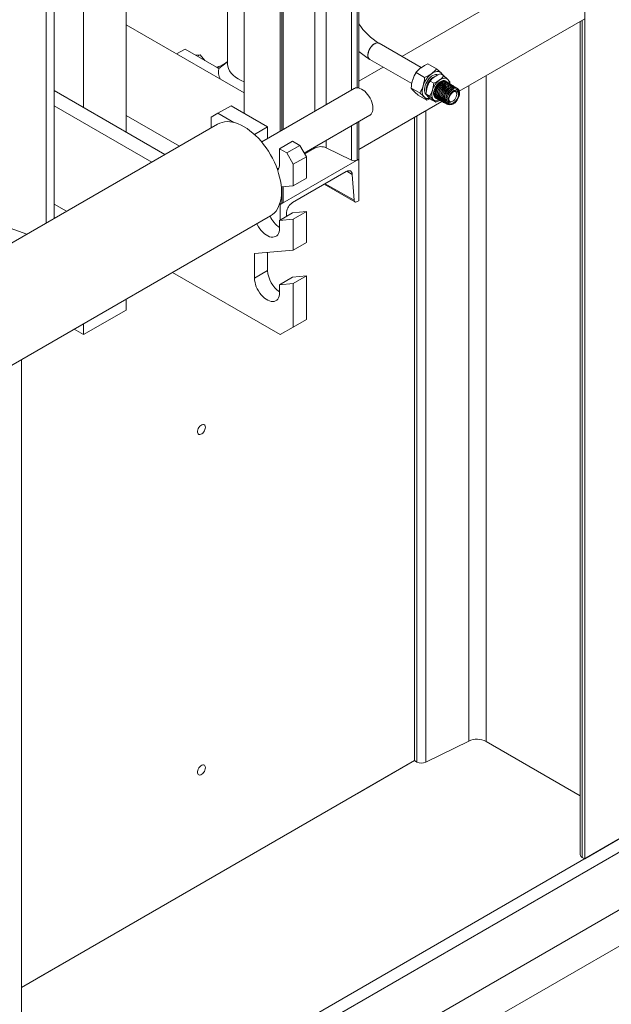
# Model space of a CAD drawing. Header units: millimetres. Extents: x 525 to 29324, y 175 to 20618.
# Tile 444 of 588: x 25665 to 26304, y 10736 to 11799. Entities that reach past the tile are written whole.
import ezdxf

# ---------------------------------------------------------------- set-up
doc = ezdxf.new("R2010")
doc.units = ezdxf.units.MM
doc.linetypes.add('SLD-Continua', pattern=[0])

msp = doc.modelspace()

# ---------------------------------------------------------------- linework, layer by layer
at = {"color": 7, "linetype": 'SLD-Continua', "lineweight": 18, "ltscale": 35}
for p, q in [((26274.8, 10892.9), (26274.8, 13348.6)), ((26274.8, 10892.9), (26274.8, 13348.6)), ((26274.8, 10892.9), (26274.8, 13348.6)), ((26274.8, 10892.9), (26274.8, 13348.6)), ((26274.8, 10892.9), (26274.8, 13348.6)), ((26274.8, 10892.9), (26274.8, 13348.6)), ((26274.8, 10892.9), (26274.8, 13348.6)), ((26274.8, 10892.9), (26274.8, 13348.6)), ((26274.8, 10892.9), (26274.8, 13348.6)), ((26274.8, 10892.9), (26274.8, 13348.6)), ((26022.9, 11722.5), (26022.9, 12593.3)), ((26029, 11725.1), (26029, 12596.8)), ((26030.8, 11724.9), (26030.8, 12597.9)), ((25995.7, 11706.8), (25995.7, 12577.6)), ((25983.5, 11699.8), (25983.5, 12570.6)), ((25949.2, 11680), (25949.2, 12550.8)), ((25946, 11678.1), (25946, 12548.9)), ((25947.9, 11679.2), (25947.9, 12550)), ((25702, 12235.8), (25702, 11584)), ((25693.6, 12223), (25693.6, 11579.1)), ((25693.6, 12223), (25693.6, 11579.1)), ((25907.1, 11697.6), (25907.1, 11916.8)), ((25889.3, 11897.7), (25889.3, 11750.6)), ((25733.9, 11703.7), (25733.9, 11879.4)), ((26274.8, 11872.9), (26077.3, 11758.9)), ((26274.8, 11872.9), (26077.3, 11758.9)), ((26274.8, 11872.9), (26077.3, 11758.9)), ((26274.8, 11872.9), (26077.3, 11758.9)), ((26274.8, 11872.9), (26077.3, 11758.9)), ((26274.8, 11872.9), (26077.3, 11758.9)), ((26274.8, 11872.9), (26077.3, 11758.9)), ((26274.8, 11872.9), (26077.3, 11758.9)), ((26274.8, 11872.9), (26077.3, 11758.9)), ((26274.8, 11872.9), (26077.3, 11758.9)), ((25779.8, 11677.2), (25779.8, 11856.8)), ((26274.8, 11799.4), (26139.4, 11721.3)), ((26274.8, 11799.4), (26139.4, 11721.3)), ((26274.8, 11799.4), (26139.4, 11721.3)), ((26274.8, 11799.4), (26139.4, 11721.3)), ((26274.8, 11799.4), (26139.4, 11721.3)), ((26274.8, 11799.4), (26139.4, 11721.3)), ((26274.8, 11799.4), (26139.4, 11721.3)), ((26274.8, 11799.4), (26139.4, 11721.3)), ((26274.8, 11799.4), (26139.4, 11721.3)), ((26274.8, 11799.4), (26139.4, 11721.3)), ((26270, 11796.6), (26270, 10897.4)), ((26270, 11796.6), (26270, 10897.4)), ((26270, 11796.6), (26270, 10897.4)), ((26270, 11796.6), (26270, 10897.4)), ((26270, 11796.6), (26270, 10897.4)), ((26270, 11796.6), (26270, 10897.4)), ((26270, 11796.6), (26270, 10897.4)), ((26270, 11796.6), (26270, 10897.4)), ((26270, 11796.6), (26270, 10897.4)), ((26270, 11796.6), (26270, 10897.4)), ((26272, 10894.5), (26272, 11797.8)), ((26272, 10894.5), (26272, 11797.8)), ((26272, 10894.5), (26272, 11797.8)), ((26272, 10894.5), (26272, 11797.8)), ((26272, 10894.5), (26272, 11797.8)), ((26272, 10894.5), (26272, 11797.8)), ((26272, 10894.5), (26272, 11797.8)), ((26272, 10894.5), (26272, 11797.8)), ((26272, 10894.5), (26272, 11797.8)), ((26272, 10894.5), (26272, 11797.8)), ((25907.1, 11719.6), (25779.8, 11793)), ((25834.3, 11761.6), (25843.5, 11766.9)), ((25843.5, 11766.9), (25877.4, 11747.3)), ((26098.2, 11746.9), (26052.8, 11773.1)), ((25854.9, 11760.3), (25859.7, 11760.8)), ((25856.9, 11759.1), (25859.7, 11760.8)), ((25859.7, 11760.8), (25864.6, 11754.7)), ((25889.3, 11753.2), (25879.7, 11746)), ((25884.7, 11749.7), (25889.3, 11753.2)), ((26042.8, 11755.7), (26088.1, 11729.6)), ((25877.9, 11747.4), (25877.4, 11747.3)), ((25878.2, 11746.9), (25877.4, 11747.3)), ((25877.4, 11747.3), (25878.2, 11746.9)), ((25878.2, 11746.9), (25879.7, 11746)), ((25879.8, 11745.9), (25879.7, 11746)), ((25889.3, 11750.6), (25889.3, 11749.6)), ((26057.3, 11747.4), (26030.8, 11732.1)), ((26057.3, 11747.4), (26030.8, 11732.1)), ((26057.3, 11747.4), (26030.8, 11732.1)), ((26057.3, 11747.4), (26030.8, 11732.1)), ((26057.3, 11747.4), (26030.8, 11732.1)), ((26057.3, 11747.4), (26030.8, 11732.1)), ((26057.3, 11747.4), (26030.8, 11732.1)), ((26057.3, 11747.4), (26030.8, 11732.1)), ((26057.3, 11747.4), (26030.8, 11732.1)), ((26057.3, 11747.4), (26030.8, 11732.1)), ((26114.9, 11745.5), (26105.6, 11750.9)), ((26102, 11736.3), (26092.7, 11741.7)), ((26107.9, 11732.4), (26111.8, 11730.1)), ((26118.8, 11740.2), (26122.8, 11737.9)), ((26125.3, 11732), (26125.1, 11732.1)), ((26168.5, 11019.6), (26168.5, 11738.1)), ((26168.5, 11019.6), (26168.5, 11738.1)), ((26168.5, 11019.6), (26168.5, 11738.1)), ((26168.5, 11019.6), (26168.5, 11738.1)), ((26168.5, 11019.6), (26168.5, 11738.1)), ((26168.5, 11019.6), (26168.5, 11738.1)), ((26168.5, 11019.6), (26168.5, 11738.1)), ((26168.5, 11019.6), (26168.5, 11738.1)), ((26168.5, 11019.6), (26168.5, 11738.1)), ((26168.5, 11019.6), (26168.5, 11738.1)), ((25702, 11722), (25821.6, 11653)), ((26026, 11724.3), (25926.1, 11666.6)), ((26096.8, 11719.5), (26087.5, 11724.8)), ((26126.5, 11731.2), (26126.3, 11731.3)), ((26127.8, 11730.4), (26127.6, 11730.5)), ((26129, 11729.6), (26128.8, 11729.7)), ((26130.3, 11728.8), (26130.1, 11728.9)), ((26131.5, 11728), (26131.4, 11728.2)), ((26132.8, 11727.3), (26132.6, 11727.4)), ((26134, 11726.5), (26133.9, 11726.6)), ((26135.3, 11725.7), (26135.1, 11725.8)), ((26136.5, 11724.9), (26136.4, 11725)), ((26149.6, 11020), (26149.6, 11727.1)), ((26149.6, 11020), (26149.6, 11727.1)), ((26149.6, 11020), (26149.6, 11727.1)), ((26149.6, 11020), (26149.6, 11727.1)), ((26149.6, 11020), (26149.6, 11727.1)), ((26149.6, 11020), (26149.6, 11727.1)), ((26149.6, 11020), (26149.6, 11727.1)), ((26149.6, 11020), (26149.6, 11727.1)), ((26149.6, 11020), (26149.6, 11727.1)), ((26149.6, 11020), (26149.6, 11727.1)), ((26104.5, 11711.8), (26095.2, 11717.2)), ((26103.5, 11718.2), (26107.4, 11715.9)), ((26108.1, 11713.5), (26104.5, 11711.8)), ((26110, 11711.7), (26114, 11709.5)), ((26115.1, 11713.3), (26115.3, 11713.2)), ((26116.4, 11712.6), (26116.6, 11712.5)), ((26117.7, 11711.9), (26117.9, 11711.8)), ((26119, 11711.2), (26119.2, 11711.1)), ((26139.5, 11718.9), (26139.5, 11719.1)), ((26139.5, 11718.1), (26139.5, 11718.3)), ((25702, 11705.7), (25807.5, 11644.9)), ((25878.8, 11697.6), (25893, 11705.8)), ((25893, 11705.8), (25932.5, 11682.9)), ((26120.7, 11710.4), (26030.8, 11658.6)), ((26120.7, 11710.4), (26030.8, 11658.6)), ((26120.7, 11710.4), (26030.8, 11658.6)), ((26120.7, 11710.4), (26030.8, 11658.6)), ((26120.7, 11710.4), (26030.8, 11658.6)), ((26120.7, 11710.4), (26030.8, 11658.6)), ((26120.7, 11710.4), (26030.8, 11658.6)), ((26120.7, 11710.4), (26030.8, 11658.6)), ((26120.7, 11710.4), (26030.8, 11658.6)), ((26120.7, 11710.4), (26030.8, 11658.6)), ((26103.2, 10997.2), (26103.2, 11700.4)), ((26103.2, 10997.2), (26103.2, 11700.4)), ((26103.2, 10997.2), (26103.2, 11700.4)), ((26103.2, 10997.2), (26103.2, 11700.4)), ((26103.2, 10997.2), (26103.2, 11700.4)), ((26103.2, 10997.2), (26103.2, 11700.4)), ((26103.2, 10997.2), (26103.2, 11700.4)), ((26103.2, 10997.2), (26103.2, 11700.4)), ((26103.2, 10997.2), (26103.2, 11700.4)), ((26103.2, 10997.2), (26103.2, 11700.4)), ((26120.3, 11710.5), (26120.5, 11710.4)), ((26121.7, 11709.8), (26121.8, 11709.7)), ((26123, 11709.2), (26123.2, 11709.1)), ((26124.3, 11708.5), (26124.5, 11708.4)), ((26125.6, 11707.8), (26125.8, 11707.7)), ((26126.9, 11707.1), (26127.1, 11707)), ((26133.4, 11708), (26133.8, 11708.2)), ((25837.2, 11662), (25779.8, 11695.1)), ((25871.7, 11693.5), (25878.8, 11697.6)), ((25871.7, 11682), (25871.7, 11693.5)), ((25878.8, 11697.6), (25896.1, 11687.6)), ((25972, 11654.6), (26042.7, 11695.4)), ((26090.9, 10999), (26090.9, 11693.3)), ((26090.9, 10999), (26090.9, 11693.3)), ((26090.9, 10999), (26090.9, 11693.3)), ((26090.9, 10999), (26090.9, 11693.3)), ((26090.9, 10999), (26090.9, 11693.3)), ((26090.9, 10999), (26090.9, 11693.3)), ((26090.9, 10999), (26090.9, 11693.3)), ((26090.9, 10999), (26090.9, 11693.3)), ((26090.9, 10999), (26090.9, 11693.3)), ((26090.9, 10999), (26090.9, 11693.3)), ((26093.7, 10997.4), (26093.7, 11694.9)), ((26093.7, 10997.4), (26093.7, 11694.9)), ((26093.7, 10997.4), (26093.7, 11694.9)), ((26093.7, 10997.4), (26093.7, 11694.9)), ((26093.7, 10997.4), (26093.7, 11694.9)), ((26093.7, 10997.4), (26093.7, 11694.9)), ((26093.7, 10997.4), (26093.7, 11694.9)), ((26093.7, 10997.4), (26093.7, 11694.9)), ((26093.7, 10997.4), (26093.7, 11694.9)), ((26093.7, 10997.4), (26093.7, 11694.9)), ((25878.5, 11685.9), (24895.7, 11118.6)), ((25672.7, 11567.1), (25340.5, 11687.5)), ((25918.4, 11674.8), (25932.5, 11682.9)), ((25932.5, 11682.9), (25932.5, 11670.3)), ((26022.9, 11646.9), (26022.9, 11683.9)), ((26029, 11647.1), (26029, 11687.4)), ((26030.8, 11648.2), (26030.8, 11688.5)), ((25918.1, 11674.9), (25918.4, 11674.8)), ((25918.4, 11674.8), (25918.4, 11674.7)), ((25995.7, 11660.3), (25995.7, 11668.2)), ((25945.3, 11659.2), (25959.5, 11667.4)), ((25945.3, 11642.9), (25945.3, 11659.2)), ((25945.3, 11659.2), (25953.1, 11654.8)), ((25953.1, 11654.8), (25967.2, 11662.9)), ((25959.5, 11667.4), (25967.2, 11662.9)), ((25967.2, 11662.9), (25974.3, 11650.7)), ((25972.5, 11653.7), (25983.5, 11660)), ((25983.5, 11660), (25983.5, 11661.2)), ((25995.7, 11660.3), (26022.9, 11646.9)), ((26030.8, 11648.2), (25946, 11599.2)), ((25953.1, 11654.8), (25960.1, 11642.5)), ((25960.1, 11642.5), (25974.3, 11650.7)), ((25974.3, 11650.7), (25974.3, 11627.5)), ((26029, 11647.1), (26030.8, 11648.2)), ((26030.8, 11603.2), (26030.8, 11648.2)), ((25942.8, 11637.7), (25944.8, 11638.8)), ((25960.1, 11642.5), (25960.1, 11619.3)), ((25959.4, 11601.2), (26017.4, 11634.7)), ((25960.1, 11619.3), (25974.3, 11627.5)), ((26023.8, 11631.6), (26017.9, 11635)), ((26023.8, 11631.6), (26025.8, 11603.7)), ((25960.1, 11619.3), (25947.3, 11618.1)), ((25947.9, 11600.3), (25947.9, 11618.2)), ((25949.2, 11602.1), (25949.2, 11618.3)), ((25993.7, 11621), (26026.7, 11601.9)), ((26025.8, 11603.7), (25994.8, 11621.6)), ((25715.5, 11591.8), (25702, 11599.6)), ((25946, 11599.2), (25945.4, 11599.5)), ((25946, 11599.2), (25945.4, 11599.5)), ((25946, 11599.2), (25946, 11601.3)), ((25946, 11599.2), (25947.9, 11600.3)), ((25946, 11599.2), (25946, 11582.4)), ((26029, 11602.2), (26030.8, 11603.2)), ((24952.8, 11019.6), (25935.7, 11586.9)), ((25945.3, 11582), (25959.5, 11590.2)), ((25945.3, 11582), (25960.1, 11583.4)), ((25952.8, 11586.3), (25953, 11590.8)), ((25959.5, 11590.2), (25974.3, 11591.5)), ((25960.1, 11583.4), (25974.3, 11591.5)), ((25960.1, 11583.4), (25960.1, 11549.9)), ((25974.3, 11591.5), (25974.3, 11558)), ((25945.3, 11573.5), (25945.3, 11582)), ((25960.1, 11549.9), (25974.3, 11558)), ((25960.1, 11549.9), (25918.4, 11546.1)), ((25918.4, 11546.1), (25918.4, 11519.6)), ((25932.5, 11547.4), (25932.5, 11527.8)), ((25946, 11458.8), (25829.8, 11525.8)), ((25918.4, 11519.6), (25932.5, 11527.8)), ((25945.3, 11512.6), (25959.5, 11520.8)), ((25959.5, 11520.8), (25974.3, 11522.1)), ((25960.1, 11514), (25974.3, 11522.1)), ((25974.3, 11522.1), (25974.3, 11475.1)), ((25945.3, 11512.6), (25960.1, 11514)), ((25945.3, 11504.1), (25945.3, 11512.6)), ((25960.1, 11514), (25960.1, 11466.9)), ((25779.8, 11485.2), (25779.8, 11496.9)), ((25779.8, 11485.2), (25733.9, 11458.7)), ((25733.9, 11458.7), (25733.9, 11470.4)), ((25960.1, 11466.9), (25946, 11458.8)), ((25946, 11458.8), (25960.1, 11466.9)), ((25960.1, 11466.9), (25974.3, 11475.1)), ((25974.3, 11475.1), (25960.1, 11466.9)), ((25733.9, 11458.7), (25723.7, 11464.5)), ((24941.9, 10123.7), (27233.2, 11446.1)), ((24941.9, 10123.7), (27233.2, 11446.1)), ((24941.9, 10123.7), (27233.2, 11446.1)), ((24941.9, 10123.7), (27233.2, 11446.1)), ((24941.9, 10123.7), (27233.2, 11446.1)), ((24941.9, 10123.7), (27233.2, 11446.1)), ((24941.9, 10123.7), (27233.2, 11446.1)), ((24893.3, 10081.3), (27245.6, 11438.9)), ((24893.3, 10081.3), (27245.6, 11438.9)), ((24893.3, 10081.3), (27245.6, 11438.9)), ((24893.3, 10081.3), (27245.6, 11438.9)), ((24893.3, 10081.3), (27245.6, 11438.9)), ((24893.3, 10081.3), (27245.6, 11438.9)), ((24893.3, 10081.3), (27245.6, 11438.9)), ((25666.7, 10542), (25666.7, 11431.6)), ((25666.7, 10542), (25666.7, 11431.6)), ((25666.7, 10542), (25666.7, 11431.6)), ((25666.7, 10542), (25666.7, 11431.6)), ((25666.7, 10542), (25666.7, 11431.6)), ((25666.7, 10542), (25666.7, 11431.6)), ((25666.7, 10542), (25666.7, 11431.6)), ((25666.7, 10542), (25666.7, 11431.6)), ((25666.7, 10542), (25666.7, 11431.6)), ((25666.7, 10542), (25666.7, 11431.6)), ((24885.3, 10014.6), (27299.4, 11407.8)), ((24885.3, 10014.6), (27299.4, 11407.8)), ((24885.3, 10014.6), (27299.4, 11407.8)), ((24885.3, 10014.6), (27299.4, 11407.8)), ((24885.3, 10014.6), (27299.4, 11407.8)), ((24885.3, 10014.6), (27299.4, 11407.8)), ((24885.3, 10014.6), (27299.4, 11407.8)), ((24885.3, 9975.4), (27333.3, 11388.3)), ((24885.3, 9975.4), (27333.3, 11388.3)), ((24885.3, 9975.4), (27333.3, 11388.3)), ((24885.3, 9975.4), (27333.3, 11388.3)), ((24885.3, 9975.4), (27333.3, 11388.3)), ((24885.3, 9975.4), (27333.3, 11388.3)), ((24885.3, 9975.4), (27333.3, 11388.3)), ((26149.6, 11020), (26103.2, 10997.2)), ((26149.6, 11020), (26103.2, 10997.2)), ((26149.6, 11020), (26103.2, 10997.2)), ((26149.6, 11020), (26103.2, 10997.2)), ((26149.6, 11020), (26103.2, 10997.2)), ((26149.6, 11020), (26103.2, 10997.2)), ((26149.6, 11020), (26103.2, 10997.2)), ((26149.6, 11020), (26103.2, 10997.2)), ((26149.6, 11020), (26103.2, 10997.2)), ((26149.6, 11020), (26103.2, 10997.2)), ((26270, 10961), (26168.5, 11019.6)), ((26270, 10961), (26168.5, 11019.6)), ((26270, 10961), (26168.5, 11019.6)), ((26270, 10961), (26168.5, 11019.6)), ((26270, 10961), (26168.5, 11019.6)), ((26270, 10961), (26168.5, 11019.6)), ((26270, 10961), (26168.5, 11019.6)), ((26270, 10961), (26168.5, 11019.6)), ((26270, 10961), (26168.5, 11019.6)), ((26270, 10961), (26168.5, 11019.6)), ((26090.9, 10999), (25666.7, 10754.2)), ((26090.9, 10999), (25666.7, 10754.2)), ((26090.9, 10999), (25666.7, 10754.2)), ((26090.9, 10999), (25666.7, 10754.2)), ((26090.9, 10999), (25666.7, 10754.2)), ((26090.9, 10999), (25666.7, 10754.2)), ((26090.9, 10999), (25666.7, 10754.2)), ((26090.9, 10999), (25666.7, 10754.2)), ((26090.9, 10999), (25666.7, 10754.2)), ((26090.9, 10999), (25666.7, 10754.2)), ((25666.7, 10754.2), (26090.9, 10999)), ((25666.7, 10754.2), (26090.9, 10999)), ((25666.7, 10754.2), (26090.9, 10999)), ((25666.7, 10754.2), (26090.9, 10999)), ((25666.7, 10754.2), (26090.9, 10999)), ((25666.7, 10754.2), (26090.9, 10999)), ((25666.7, 10754.2), (26090.9, 10999)), ((26029.4, 10963.5), (26090.9, 10999)), ((26029.4, 10963.5), (26090.9, 10999)), ((26029.4, 10963.5), (26090.9, 10999)), ((26029.4, 10963.5), (26090.9, 10999)), ((26029.4, 10963.5), (26090.9, 10999)), ((26029.4, 10963.5), (26090.9, 10999)), ((26029.4, 10963.5), (26090.9, 10999)), ((26093.7, 10997.4), (26090.9, 10999)), ((26093.7, 10997.4), (26090.9, 10999)), ((26093.7, 10997.4), (26090.9, 10999)), ((26093.7, 10997.4), (26090.9, 10999)), ((26093.7, 10997.4), (26090.9, 10999)), ((26093.7, 10997.4), (26090.9, 10999)), ((26093.7, 10997.4), (26090.9, 10999)), ((26093.7, 10997.4), (26090.9, 10999)), ((26093.7, 10997.4), (26090.9, 10999)), ((26093.7, 10997.4), (26090.9, 10999)), ((26338.4, 10929.7), (26274.8, 10892.9)), ((26338.4, 10929.7), (26274.8, 10892.9)), ((26338.4, 10929.7), (26274.8, 10892.9)), ((26338.4, 10929.7), (26274.8, 10892.9)), ((26338.4, 10929.7), (26274.8, 10892.9)), ((26338.4, 10929.7), (26274.8, 10892.9)), ((26338.4, 10929.7), (26274.8, 10892.9)), ((26338.4, 10929.7), (26274.8, 10892.9)), ((26338.4, 10929.7), (26274.8, 10892.9)), ((26338.4, 10929.7), (26274.8, 10892.9)), ((26274.8, 10892.9), (26272, 10894.5)), ((26274.8, 10892.9), (26272, 10894.5)), ((26274.8, 10892.9), (26272, 10894.5)), ((26274.8, 10892.9), (26272, 10894.5)), ((26274.8, 10892.9), (26272, 10894.5)), ((26274.8, 10892.9), (26272, 10894.5)), ((26274.8, 10892.9), (26272, 10894.5)), ((26274.8, 10892.9), (26272, 10894.5)), ((26274.8, 10892.9), (26272, 10894.5)), ((26274.8, 10892.9), (26272, 10894.5)), ((25684.4, 10764.4), (25748, 10801.1)), ((25684.4, 10764.4), (25748, 10801.1)), ((25684.4, 10764.4), (25748, 10801.1)), ((25684.4, 10764.4), (25748, 10801.1)), ((25684.4, 10764.4), (25748, 10801.1)), ((25684.4, 10764.4), (25748, 10801.1)), ((25684.4, 10764.4), (25748, 10801.1))]:
    msp.add_line(p, q, dxfattribs=at)
at = {"color": 7, "linetype": 'SLD-Continua', "lineweight": 18, "ltscale": 35, "flags": 128}
for points in [[(26040.7, 11760.3), (26040.9, 11761.9), (26041.3, 11763.6), (26041.9, 11765.4), (26042.7, 11767.1), (26043.7, 11768.7), (26044.9, 11770.1), (26046.1, 11771.4), (26047.5, 11772.4), (26048.8, 11773.1), (26050.1, 11773.5), (26051.4, 11773.5), (26052.4, 11773.2), (26052.8, 11773.1)], [(26042.8, 11755.7), (26042.3, 11756.1), (26041.5, 11757), (26041, 11758.2), (26040.8, 11759.6), (26040.8, 11761.1), (26041, 11762.8), (26041.5, 11764.5), (26042.3, 11766.2), (26043.2, 11767.9), (26044.3, 11769.4), (26045.5, 11770.8), (26046.8, 11771.9), (26048.2, 11772.7), (26049.5, 11773.3), (26050.8, 11773.5), (26051.9, 11773.4), (26052.8, 11773.1)], [(25889.3, 11753.3), (25887.5, 11752.1), (25885.3, 11750.7), (25883.4, 11749.6), (25881.9, 11748.9), (25880.9, 11748.4), (25880, 11748), (25879.4, 11747.8), (25878.7, 11747.6), (25877.5, 11747.3)], [(25889.3, 11750.6), (25889.5, 11748.3), (25890.2, 11745.8), (25891.4, 11743.3), (25893.1, 11740.9), (25895.2, 11738.7), (25897.8, 11736.6), (25900.7, 11734.7), (25904.1, 11733), (25907.1, 11731.7)], [(25889.3, 11750.6), (25889.5, 11748.3), (25890.2, 11745.8), (25891.4, 11743.3), (25893.1, 11740.9), (25895.2, 11738.7), (25897.8, 11736.6), (25900.7, 11734.7), (25904, 11733), (25907.1, 11731.7)], [(26105.6, 11750.9), (26101.7, 11749), (26098.1, 11746.8)], [(26109.5, 11740.3), (26110.9, 11741.3), (26112.4, 11742), (26113.9, 11742.4), (26115.3, 11742.7), (26116.6, 11742.6), (26117.8, 11742.4), (26118.9, 11741.9), (26119.8, 11741.1)], [(26114.9, 11745.5), (26117.6, 11743.2), (26119.8, 11741.1)], [(26102, 11736.3), (26105.9, 11738.1), (26109.5, 11740.3)], [(26116.5, 11739.2), (26116.5, 11739.2), (26115.3, 11739.5), (26113.9, 11739.4), (26112.5, 11739.1), (26111, 11738.4), (26109.5, 11737.5), (26108, 11736.2), (26106.7, 11734.8), (26105.4, 11733.1), (26104.3, 11731.3), (26103.4, 11729.4), (26102.6, 11727.5)], [(26103.9, 11721.8), (26103.8, 11722.1), (26103.8, 11723.7), (26104, 11725.4), (26104.4, 11727.2), (26105.1, 11729), (26106, 11730.8), (26107, 11732.4), (26108.3, 11733.9), (26109.6, 11735.2), (26111, 11736.3), (26112.4, 11737), (26112.9, 11737.2)], [(26107.9, 11732.4), (26109.9, 11734.7), (26112.5, 11736.8)], [(26115.2, 11713.5), (26114.1, 11713.8), (26113.2, 11714.5), (26112.5, 11715.4), (26112, 11716.7), (26111.7, 11718.1), (26111.7, 11719.8), (26112, 11721.5), (26112.5, 11723.3), (26113.3, 11725.1), (26114.3, 11726.8), (26115.4, 11728.5), (26116.7, 11729.9), (26118, 11731.1), (26119.4, 11732), (26120.8, 11732.6), (26122.1, 11732.9), (26123.4, 11732.9), (26124.5, 11732.5), (26124.6, 11732.4)], [(26115.2, 11713.4), (26114.5, 11713.7), (26113.2, 11715.5), (26112.6, 11718.1), (26112.9, 11721.2), (26114, 11724.5), (26115.8, 11727.6), (26118, 11730.2), (26120.5, 11731.9), (26122.8, 11732.6), (26124.9, 11732.2), (26125, 11732)], [(26125.5, 11731.6), (26124.9, 11732.2), (26122.8, 11732.5), (26120.4, 11731.7), (26117.9, 11729.8), (26115.7, 11727.2), (26114, 11724.1), (26113, 11720.8), (26112.8, 11717.7), (26113.5, 11715.1), (26114.9, 11713.4), (26115.9, 11713)], [(26125, 11731.7), (26124.8, 11731.8), (26122.8, 11732), (26120.4, 11731.1), (26118.1, 11729.3), (26116.1, 11726.7), (26114.5, 11723.7), (26113.7, 11720.5), (26113.6, 11717.7), (26114.3, 11715.3), (26114.5, 11715.1)], [(26122.8, 11737.9), (26120.7, 11735.6), (26118.1, 11733.5)], [(26118.1, 11733.5), (26119.4, 11734.3), (26120.6, 11734.9), (26121.9, 11735.3), (26123, 11735.5), (26124.1, 11735.5), (26125.2, 11735.2), (26126.1, 11734.8), (26126.9, 11734.2)], [(26129.3, 11731.4), (26128.3, 11732.7), (26126.9, 11734.2)], [(26026, 11724.3), (26026.2, 11724.4), (26027.5, 11724.9), (26029, 11725.1), (26030.6, 11724.9), (26032.2, 11724.5), (26033.9, 11723.7), (26035.7, 11722.7), (26037.4, 11721.3), (26039, 11719.7), (26040.5, 11717.9), (26041.9, 11716), (26043.2, 11713.9), (26044.2, 11711.7), (26045.1, 11709.5), (26045.7, 11707.2), (26046.1, 11705.1), (26046.2, 11703)], [(26087.5, 11724.8), (26088.6, 11723.4), (26090.3, 11721.6)], [(26100.4, 11727.3), (26099.9, 11725.4), (26099.6, 11723.5), (26099.4, 11721.8), (26099.5, 11720.1), (26099.8, 11718.6), (26100.2, 11717.2), (26100.9, 11716), (26101.7, 11715.1)], [(26102.6, 11727.5), (26102.2, 11725.5), (26101.9, 11723.7), (26102, 11722), (26102.2, 11720.4), (26102.7, 11719.1), (26103.4, 11718.1)], [(26110.5, 11722.5), (26110.1, 11720.9), (26109.8, 11719.4), (26109.7, 11717.9), (26109.7, 11716.5), (26110, 11715.2), (26110.4, 11714), (26110.9, 11713), (26111.6, 11712.2)], [(26116.4, 11712.7), (26116.2, 11712.8), (26114.7, 11714.4), (26114, 11716.9), (26114.1, 11719.9), (26115.1, 11723.2), (26116.7, 11726.3), (26118.9, 11729), (26121.3, 11730.9), (26123.7, 11731.8), (26125.8, 11731.6), (26126.3, 11731.2)], [(26127.1, 11730.6), (26125.8, 11731.5), (26123.6, 11731.6), (26121.2, 11730.6), (26118.8, 11728.6), (26116.7, 11725.9), (26115.1, 11722.7), (26114.2, 11719.4), (26114.2, 11716.4), (26115, 11714), (26116.6, 11712.5), (26117.3, 11712.4)], [(26117.8, 11712), (26116.5, 11713), (26115.5, 11715.1), (26115.3, 11718), (26115.9, 11721.2), (26117.3, 11724.4), (26119.3, 11727.3), (26121.7, 11729.5), (26124.1, 11730.8), (26126.3, 11731), (26127.5, 11730.4)], [(26128.3, 11729.9), (26128.1, 11730.2), (26126.2, 11730.9), (26124, 11730.6), (26121.5, 11729.1), (26119.2, 11726.8), (26117.3, 11723.9), (26116, 11720.7), (26115.5, 11717.5), (26115.7, 11714.7), (26116.9, 11712.6), (26118.5, 11711.6)], [(26119.1, 11711.4), (26118.4, 11711.7), (26117.1, 11713.5), (26116.6, 11716.1), (26116.9, 11719.2), (26118, 11722.5), (26119.8, 11725.5), (26122, 11728), (26124.5, 11729.6), (26126.8, 11730.2), (26128.7, 11729.8), (26128.8, 11729.7)], [(26129.2, 11729.3), (26128.7, 11729.8), (26126.7, 11730.1), (26124.3, 11729.3), (26121.9, 11727.6), (26119.7, 11725), (26118, 11721.9), (26117, 11718.7), (26116.8, 11715.6), (26117.4, 11713.1), (26118.8, 11711.4), (26119.8, 11711)], [(26120.3, 11710.5), (26120.3, 11710.5), (26118.8, 11712), (26118, 11714.4), (26118, 11717.3), (26118.8, 11720.5), (26120.4, 11723.7), (26122.5, 11726.4), (26124.8, 11728.3), (26127.2, 11729.3), (26129.3, 11729.3), (26130, 11728.8)], [(26131, 11728.2), (26130.9, 11728.3), (26129.2, 11729.3), (26127, 11729.1), (26124.6, 11728), (26122.3, 11725.9), (26120.3, 11723.1), (26118.9, 11719.9), (26118.1, 11716.7), (26118.3, 11713.9), (26119.2, 11711.6), (26120.8, 11710.3), (26121.3, 11710.2)], [(26121.7, 11710), (26120.6, 11710.7), (26119.5, 11712.7), (26119.2, 11715.4), (26119.8, 11718.6), (26121, 11721.7), (26122.9, 11724.6), (26125.2, 11726.9), (26127.6, 11728.3), (26129.8, 11728.6), (26131.3, 11728.1)], [(26131.9, 11727.6), (26131.6, 11728), (26129.7, 11728.6), (26127.4, 11728), (26125, 11726.5), (26122.8, 11724.1), (26121, 11721.1), (26119.8, 11717.9), (26119.4, 11714.8), (26119.8, 11712.2), (26121.1, 11710.3), (26122.3, 11709.7)], [(26123, 11709.3), (26122.5, 11709.4), (26121.2, 11711.1), (26120.6, 11713.6), (26120.8, 11716.6), (26121.8, 11719.8), (26123.5, 11722.8), (26125.6, 11725.4), (26128, 11727.1), (26130.3, 11727.8), (26132.3, 11727.5), (26132.6, 11727.3)], [(26133.1, 11726.8), (26132.1, 11727.6), (26130.1, 11727.7), (26127.7, 11726.7), (26125.4, 11724.9), (26123.3, 11722.2), (26121.8, 11719.2), (26120.9, 11716), (26120.8, 11713), (26121.5, 11710.7), (26123, 11709.1), (26123.8, 11708.9)], [(26124.3, 11708.5), (26122.9, 11709.7), (26122, 11711.9), (26121.9, 11714.7), (26122.6, 11717.9), (26124.1, 11721), (26126.1, 11723.7), (26128.4, 11725.8), (26130.7, 11726.9), (26132.8, 11727), (26133.8, 11726.5)], [(26134.6, 11725.9), (26134.4, 11726.2), (26132.7, 11726.9), (26130.5, 11726.6), (26128.1, 11725.3), (26125.8, 11723.1), (26124, 11720.3), (26122.6, 11717.2), (26122.1, 11714), (26122.3, 11711.3), (26123.4, 11709.3), (26125.1, 11708.1), (26125.3, 11708.1)], [(26125.7, 11707.9), (26124.8, 11708.4), (26123.6, 11710.3), (26123.2, 11712.9), (26123.6, 11715.9), (26124.8, 11719.1), (26126.6, 11722), (26128.8, 11724.3), (26131.1, 11725.8), (26133.3, 11726.3), (26135.1, 11725.8)], [(26135.7, 11725.2), (26135.1, 11725.8), (26133.1, 11726.2), (26130.8, 11725.5), (26128.5, 11723.8), (26126.4, 11721.3), (26124.7, 11718.4), (26123.6, 11715.2), (26123.4, 11712.2), (26123.9, 11709.7), (26125.3, 11708), (26125.8, 11707.8)], [(26127, 11707.2), (26126.2, 11707.6), (26125, 11709.4), (26124.5, 11712), (26124.9, 11715), (26126, 11718.2), (26127.8, 11721.1), (26129.9, 11723.4), (26132.3, 11724.9), (26134.5, 11725.5), (26136.4, 11725), (26136.4, 11725)], [(26137.2, 11724.3), (26137.2, 11724.3), (26135.6, 11725.3), (26133.5, 11725.2), (26131.2, 11724.1), (26128.9, 11722.1), (26126.9, 11719.4), (26125.5, 11716.3), (26124.8, 11713.2), (26124.8, 11710.4), (26125.7, 11708.2), (26127.3, 11706.9), (26129.3, 11706.6), (26130.7, 11706.9)], [(26138.8, 11723), (26137.5, 11724.2), (26135.9, 11724.6), (26133.6, 11724.1), (26131.3, 11722.7), (26129.2, 11720.4), (26127.5, 11717.6), (26126.4, 11714.6), (26126, 11711.7), (26126.4, 11709.3), (26127.5, 11707.6), (26129.2, 11706.8), (26131.4, 11707), (26133.4, 11708)], [(26127.8, 11714.6), (26127.4, 11713), (26127.3, 11711.5), (26127.4, 11710.2), (26127.7, 11709), (26128.3, 11708.1), (26129.1, 11707.5), (26130.1, 11707.2), (26131.2, 11707.2), (26132.4, 11707.5), (26133.7, 11708.1), (26134.9, 11709), (26136, 11710.2), (26137.1, 11711.6), (26138, 11713.1), (26138.7, 11714.6), (26139.2, 11716.2), (26139.5, 11717.8), (26139.5, 11719.2), (26139.2, 11720.5), (26138.7, 11721.5), (26138, 11722.3), (26137.1, 11722.7), (26136.1, 11722.9), (26134.9, 11722.7), (26133.7, 11722.3), (26132.5, 11721.5), (26131.3, 11720.4), (26130.2, 11719.2), (26129.2, 11717.7), (26128.4, 11716.2), (26127.8, 11714.6)], [(26128.6, 11714.7), (26129.2, 11716.2), (26130, 11717.6), (26130.9, 11718.9), (26132, 11720), (26133.2, 11720.9), (26134.3, 11721.5), (26135.4, 11721.7), (26136.5, 11721.6), (26137.3, 11721.2), (26138, 11720.5), (26138.4, 11719.5), (26138.6, 11718.3), (26138.5, 11716.9), (26138.1, 11715.4), (26137.6, 11713.9), (26136.8, 11712.4), (26135.8, 11711.1), (26134.7, 11710), (26133.6, 11709.1), (26132.4, 11708.6), (26131.3, 11708.3), (26130.3, 11708.4), (26129.4, 11708.8), (26128.8, 11709.5), (26128.3, 11710.6), (26128.2, 11711.8), (26128.3, 11713.2), (26128.6, 11714.7)], [(26129.1, 11729.4), (26129.2, 11729.7), (26129.3, 11731.4)], [(26136, 11723.2), (26137.6, 11723.1), (26138.8, 11722.2), (26139.5, 11720.4), (26139.4, 11718.9)], [(26104.5, 11711.8), (26103.4, 11713.3), (26101.7, 11715.1)], [(26110, 11711.7), (26107.8, 11713.7), (26105.9, 11715.5)], [(26107.4, 11715.9), (26109.7, 11714), (26111.6, 11712.2)], [(26114, 11709.5), (26117.3, 11711), (26118.4, 11711.7)], [(26121, 11711.7), (26120.3, 11712.4), (26119.6, 11714.1), (26119.4, 11716.3), (26119.8, 11718.6)], [(26128.2, 11712.6), (26128.4, 11711.6), (26128.9, 11710.8), (26129.6, 11710.3), (26130.5, 11710.1), (26131.5, 11710.3), (26132.5, 11710.7), (26133.6, 11711.5), (26134.6, 11712.6), (26135.4, 11713.8), (26136.1, 11715.2), (26136.5, 11716.6), (26136.7, 11717.9), (26136.6, 11719), (26136.2, 11720), (26135.6, 11720.6), (26134.8, 11721), (26133.9, 11721), (26132.9, 11720.7)], [(26139.4, 11718.3), (26139.3, 11720.3), (26139.2, 11720.8)], [(26046.2, 11703), (26046.1, 11701.1), (26045.7, 11699.4), (26045.1, 11697.9), (26044.2, 11696.6), (26043.2, 11695.7), (26042.7, 11695.4)], [(25878.5, 11685.9), (25880.9, 11687), (25883.3, 11687.8), (25886, 11688.4), (25888.8, 11688.6), (25891.6, 11688.4), (25894.6, 11688), (25897.7, 11687.2), (25900.8, 11686.1), (25903.9, 11684.7), (25907.1, 11683.1), (25910.3, 11681.1), (25913.4, 11678.8), (25916.5, 11676.3), (25919.6, 11673.6), (25922.6, 11670.6), (25925.4, 11667.4), (25928.2, 11664), (25930.9, 11660.4), (25933.3, 11656.7), (25935.7, 11652.9), (25937.8, 11649), (25939.8, 11644.9), (25941.6, 11640.9), (25943.1, 11636.8), (25944.4, 11632.7), (25945.5, 11628.6), (25946.4, 11624.6), (25947, 11620.6), (25947.4, 11616.8), (25947.5, 11613.1), (25947.4, 11609.5), (25947, 11606), (25946.4, 11602.8), (25945.5, 11599.8), (25944.4, 11597), (25943.1, 11594.4), (25941.6, 11592.1), (25939.8, 11590.1), (25937.8, 11588.3), (25935.7, 11586.9), (25935.7, 11586.9)], [(26017.4, 11634.7), (26018.6, 11635.3), (26019.8, 11635.5), (26020.8, 11635.5), (26021.8, 11635.3), (26022.6, 11634.7), (26023.2, 11633.9), (26023.6, 11632.8), (26023.8, 11631.6)], [(26025.8, 11603.7), (26025.9, 11603.1), (26026.1, 11602.6), (26026.4, 11602.2), (26026.8, 11601.9), (26027.3, 11601.7), (26027.8, 11601.7), (26028.4, 11601.9), (26029, 11602.2)], [(25945.3, 11573.5), (25945.2, 11571.4), (25944.8, 11569.6), (25944.2, 11567.9), (25943.4, 11566.5), (25942.3, 11565.4), (25941, 11564.6), (25939.6, 11564.1), (25938, 11563.9), (25936.4, 11564), (25934.6, 11564.4), (25932.8, 11565.2), (25930.9, 11566.3), (25929.1, 11567.6), (25927.3, 11569.2), (25925.7, 11571), (25924.1, 11573), (25922.7, 11575.2), (25921.4, 11577.5), (25921, 11578.4)], [(25945.3, 11504.1), (25945.2, 11502), (25944.8, 11500.2), (25944.2, 11498.5), (25943.4, 11497.1), (25942.3, 11496), (25941, 11495.2), (25939.6, 11494.6), (25938, 11494.4), (25936.4, 11494.6), (25934.6, 11495), (25932.8, 11495.8), (25930.9, 11496.8), (25929.1, 11498.2), (25927.3, 11499.8), (25925.7, 11501.6), (25924.1, 11503.6), (25922.7, 11505.8), (25921.4, 11508.1), (25920.3, 11510.4), (25919.5, 11512.8), (25918.9, 11515.1), (25918.5, 11517.4), (25918.4, 11519.6)], [(25865.4, 11358.8), (25865.2, 11360), (25864.9, 11360.9), (25864.2, 11361.5), (25863.4, 11361.8), (25862.4, 11361.8), (25861.4, 11361.4), (25860.3, 11360.7), (25859.3, 11359.8), (25858.4, 11358.6), (25857.7, 11357.3), (25857.2, 11355.9), (25856.9, 11354.6), (25856.9, 11353.3), (25857.2, 11352.3), (25857.7, 11351.5), (25858.4, 11351), (25859.3, 11350.9), (25860.3, 11351.1), (25861.4, 11351.6), (25862.4, 11352.5), (25863.4, 11353.6), (25864.2, 11354.8), (25864.9, 11356.2), (25865.2, 11357.5), (25865.4, 11358.8)], [(25865.4, 11358.8), (25865.2, 11360), (25864.9, 11360.9), (25864.2, 11361.5), (25863.4, 11361.8), (25862.4, 11361.8), (25861.4, 11361.4), (25860.3, 11360.7), (25859.3, 11359.8), (25858.4, 11358.6), (25857.7, 11357.3), (25857.2, 11355.9), (25856.9, 11354.6), (25856.9, 11353.3), (25857.2, 11352.3), (25857.7, 11351.5), (25858.4, 11351), (25859.3, 11350.9), (25860.3, 11351.1), (25861.4, 11351.6), (25862.4, 11352.5), (25863.4, 11353.6), (25864.2, 11354.8), (25864.9, 11356.2), (25865.2, 11357.5), (25865.4, 11358.8)], [(25865.4, 11358.8), (25865.2, 11360), (25864.9, 11360.9), (25864.2, 11361.5), (25863.4, 11361.8), (25862.4, 11361.8), (25861.4, 11361.4), (25860.3, 11360.7), (25859.3, 11359.8), (25858.4, 11358.6), (25857.7, 11357.3), (25857.2, 11355.9), (25856.9, 11354.6), (25856.9, 11353.3), (25857.2, 11352.3), (25857.7, 11351.5), (25858.4, 11351), (25859.3, 11350.9), (25860.3, 11351.1), (25861.4, 11351.6), (25862.4, 11352.5), (25863.4, 11353.6), (25864.2, 11354.8), (25864.9, 11356.2), (25865.2, 11357.5), (25865.4, 11358.8)], [(25865.4, 11358.8), (25865.2, 11360), (25864.9, 11360.9), (25864.2, 11361.5), (25863.4, 11361.8), (25862.4, 11361.8), (25861.4, 11361.4), (25860.3, 11360.7), (25859.3, 11359.8), (25858.4, 11358.6), (25857.7, 11357.3), (25857.2, 11355.9), (25856.9, 11354.6), (25856.9, 11353.3), (25857.2, 11352.3), (25857.7, 11351.5), (25858.4, 11351), (25859.3, 11350.9), (25860.3, 11351.1), (25861.4, 11351.6), (25862.4, 11352.5), (25863.4, 11353.6), (25864.2, 11354.8), (25864.9, 11356.2), (25865.2, 11357.5), (25865.4, 11358.8)], [(25865.4, 11358.8), (25865.2, 11360), (25864.9, 11360.9), (25864.2, 11361.5), (25863.4, 11361.8), (25862.4, 11361.8), (25861.4, 11361.4), (25860.3, 11360.7), (25859.3, 11359.8), (25858.4, 11358.6), (25857.7, 11357.3), (25857.2, 11355.9), (25856.9, 11354.6), (25856.9, 11353.3), (25857.2, 11352.3), (25857.7, 11351.5), (25858.4, 11351), (25859.3, 11350.9), (25860.3, 11351.1), (25861.4, 11351.6), (25862.4, 11352.5), (25863.4, 11353.6), (25864.2, 11354.8), (25864.9, 11356.2), (25865.2, 11357.5), (25865.4, 11358.8)], [(25865.4, 11358.8), (25865.2, 11360), (25864.9, 11360.9), (25864.2, 11361.5), (25863.4, 11361.8), (25862.4, 11361.8), (25861.4, 11361.4), (25860.3, 11360.7), (25859.3, 11359.8), (25858.4, 11358.6), (25857.7, 11357.3), (25857.2, 11355.9), (25856.9, 11354.6), (25856.9, 11353.3), (25857.2, 11352.3), (25857.7, 11351.5), (25858.4, 11351), (25859.3, 11350.9), (25860.3, 11351.1), (25861.4, 11351.6), (25862.4, 11352.5), (25863.4, 11353.6), (25864.2, 11354.8), (25864.9, 11356.2), (25865.2, 11357.5), (25865.4, 11358.8)], [(25865.4, 11358.8), (25865.2, 11360), (25864.9, 11360.9), (25864.2, 11361.5), (25863.4, 11361.8), (25862.4, 11361.8), (25861.4, 11361.4), (25860.3, 11360.7), (25859.3, 11359.8), (25858.4, 11358.6), (25857.7, 11357.3), (25857.2, 11355.9), (25856.9, 11354.6), (25856.9, 11353.3), (25857.2, 11352.3), (25857.7, 11351.5), (25858.4, 11351), (25859.3, 11350.9), (25860.3, 11351.1), (25861.4, 11351.6), (25862.4, 11352.5), (25863.4, 11353.6), (25864.2, 11354.8), (25864.9, 11356.2), (25865.2, 11357.5), (25865.4, 11358.8)], [(25865.4, 11358.8), (25865.2, 11360), (25864.9, 11360.9), (25864.2, 11361.5), (25863.4, 11361.8), (25862.4, 11361.8), (25861.4, 11361.4), (25860.3, 11360.7), (25859.3, 11359.8), (25858.4, 11358.6), (25857.7, 11357.3), (25857.2, 11355.9), (25856.9, 11354.6), (25856.9, 11353.3), (25857.2, 11352.3), (25857.7, 11351.5), (25858.4, 11351), (25859.3, 11350.9), (25860.3, 11351.1), (25861.4, 11351.6), (25862.4, 11352.5), (25863.4, 11353.6), (25864.2, 11354.8), (25864.9, 11356.2), (25865.2, 11357.5), (25865.4, 11358.8)], [(25865.4, 11358.8), (25865.2, 11360), (25864.9, 11360.9), (25864.2, 11361.5), (25863.4, 11361.8), (25862.4, 11361.8), (25861.4, 11361.4), (25860.3, 11360.7), (25859.3, 11359.8), (25858.4, 11358.6), (25857.7, 11357.3), (25857.2, 11355.9), (25856.9, 11354.6), (25856.9, 11353.3), (25857.2, 11352.3), (25857.7, 11351.5), (25858.4, 11351), (25859.3, 11350.9), (25860.3, 11351.1), (25861.4, 11351.6), (25862.4, 11352.5), (25863.4, 11353.6), (25864.2, 11354.8), (25864.9, 11356.2), (25865.2, 11357.5), (25865.4, 11358.8)], [(25865.4, 11358.8), (25865.2, 11360), (25864.9, 11360.9), (25864.2, 11361.5), (25863.4, 11361.8), (25862.4, 11361.8), (25861.4, 11361.4), (25860.3, 11360.7), (25859.3, 11359.8), (25858.4, 11358.6), (25857.7, 11357.3), (25857.2, 11355.9), (25856.9, 11354.6), (25856.9, 11353.3), (25857.2, 11352.3), (25857.7, 11351.5), (25858.4, 11351), (25859.3, 11350.9), (25860.3, 11351.1), (25861.4, 11351.6), (25862.4, 11352.5), (25863.4, 11353.6), (25864.2, 11354.8), (25864.9, 11356.2), (25865.2, 11357.5), (25865.4, 11358.8)], [(25865.4, 10991.3), (25865.2, 10992.5), (25864.9, 10993.4), (25864.2, 10994), (25863.4, 10994.3), (25862.4, 10994.3), (25861.4, 10993.9), (25860.3, 10993.2), (25859.3, 10992.3), (25858.4, 10991.1), (25857.7, 10989.8), (25857.2, 10988.4), (25856.9, 10987.1), (25856.9, 10985.9), (25857.2, 10984.8), (25857.7, 10984), (25858.4, 10983.6), (25859.3, 10983.4), (25860.3, 10983.6), (25861.4, 10984.2), (25862.4, 10985), (25863.4, 10986.1), (25864.2, 10987.3), (25864.9, 10988.7), (25865.2, 10990), (25865.4, 10991.3)], [(25865.4, 10991.3), (25865.2, 10992.5), (25864.9, 10993.4), (25864.2, 10994), (25863.4, 10994.3), (25862.4, 10994.3), (25861.4, 10993.9), (25860.3, 10993.2), (25859.3, 10992.3), (25858.4, 10991.1), (25857.7, 10989.8), (25857.2, 10988.4), (25856.9, 10987.1), (25856.9, 10985.9), (25857.2, 10984.8), (25857.7, 10984), (25858.4, 10983.6), (25859.3, 10983.4), (25860.3, 10983.6), (25861.4, 10984.2), (25862.4, 10985), (25863.4, 10986.1), (25864.2, 10987.3), (25864.9, 10988.7), (25865.2, 10990), (25865.4, 10991.3)], [(25865.4, 10991.3), (25865.2, 10992.5), (25864.9, 10993.4), (25864.2, 10994), (25863.4, 10994.3), (25862.4, 10994.3), (25861.4, 10993.9), (25860.3, 10993.2), (25859.3, 10992.3), (25858.4, 10991.1), (25857.7, 10989.8), (25857.2, 10988.4), (25856.9, 10987.1), (25856.9, 10985.9), (25857.2, 10984.8), (25857.7, 10984), (25858.4, 10983.6), (25859.3, 10983.4), (25860.3, 10983.6), (25861.4, 10984.2), (25862.4, 10985), (25863.4, 10986.1), (25864.2, 10987.3), (25864.9, 10988.7), (25865.2, 10990), (25865.4, 10991.3)], [(25865.4, 10991.3), (25865.2, 10992.5), (25864.9, 10993.4), (25864.2, 10994), (25863.4, 10994.3), (25862.4, 10994.3), (25861.4, 10993.9), (25860.3, 10993.2), (25859.3, 10992.3), (25858.4, 10991.1), (25857.7, 10989.8), (25857.2, 10988.4), (25856.9, 10987.1), (25856.9, 10985.9), (25857.2, 10984.8), (25857.7, 10984), (25858.4, 10983.6), (25859.3, 10983.4), (25860.3, 10983.6), (25861.4, 10984.2), (25862.4, 10985), (25863.4, 10986.1), (25864.2, 10987.3), (25864.9, 10988.7), (25865.2, 10990), (25865.4, 10991.3)], [(25865.4, 10991.3), (25865.2, 10992.5), (25864.9, 10993.4), (25864.2, 10994), (25863.4, 10994.3), (25862.4, 10994.3), (25861.4, 10993.9), (25860.3, 10993.2), (25859.3, 10992.3), (25858.4, 10991.1), (25857.7, 10989.8), (25857.2, 10988.4), (25856.9, 10987.1), (25856.9, 10985.9), (25857.2, 10984.8), (25857.7, 10984), (25858.4, 10983.6), (25859.3, 10983.4), (25860.3, 10983.6), (25861.4, 10984.2), (25862.4, 10985), (25863.4, 10986.1), (25864.2, 10987.3), (25864.9, 10988.7), (25865.2, 10990), (25865.4, 10991.3)], [(25865.4, 10991.3), (25865.2, 10992.5), (25864.9, 10993.4), (25864.2, 10994), (25863.4, 10994.3), (25862.4, 10994.3), (25861.4, 10993.9), (25860.3, 10993.2), (25859.3, 10992.3), (25858.4, 10991.1), (25857.7, 10989.8), (25857.2, 10988.4), (25856.9, 10987.1), (25856.9, 10985.9), (25857.2, 10984.8), (25857.7, 10984), (25858.4, 10983.6), (25859.3, 10983.4), (25860.3, 10983.6), (25861.4, 10984.2), (25862.4, 10985), (25863.4, 10986.1), (25864.2, 10987.3), (25864.9, 10988.7), (25865.2, 10990), (25865.4, 10991.3)], [(25865.4, 10991.3), (25865.2, 10992.5), (25864.9, 10993.4), (25864.2, 10994), (25863.4, 10994.3), (25862.4, 10994.3), (25861.4, 10993.9), (25860.3, 10993.2), (25859.3, 10992.3), (25858.4, 10991.1), (25857.7, 10989.8), (25857.2, 10988.4), (25856.9, 10987.1), (25856.9, 10985.9), (25857.2, 10984.8), (25857.7, 10984), (25858.4, 10983.6), (25859.3, 10983.4), (25860.3, 10983.6), (25861.4, 10984.2), (25862.4, 10985), (25863.4, 10986.1), (25864.2, 10987.3), (25864.9, 10988.7), (25865.2, 10990), (25865.4, 10991.3)], [(25865.4, 10991.3), (25865.2, 10992.5), (25864.9, 10993.4), (25864.2, 10994), (25863.4, 10994.3), (25862.4, 10994.3), (25861.4, 10993.9), (25860.3, 10993.2), (25859.3, 10992.3), (25858.4, 10991.1), (25857.7, 10989.8), (25857.2, 10988.4), (25856.9, 10987.1), (25856.9, 10985.9), (25857.2, 10984.8), (25857.7, 10984), (25858.4, 10983.6), (25859.3, 10983.4), (25860.3, 10983.6), (25861.4, 10984.2), (25862.4, 10985), (25863.4, 10986.1), (25864.2, 10987.3), (25864.9, 10988.7), (25865.2, 10990), (25865.4, 10991.3)], [(25865.4, 10991.3), (25865.2, 10992.5), (25864.9, 10993.4), (25864.2, 10994), (25863.4, 10994.3), (25862.4, 10994.3), (25861.4, 10993.9), (25860.3, 10993.2), (25859.3, 10992.3), (25858.4, 10991.1), (25857.7, 10989.8), (25857.2, 10988.4), (25856.9, 10987.1), (25856.9, 10985.9), (25857.2, 10984.8), (25857.7, 10984), (25858.4, 10983.6), (25859.3, 10983.4), (25860.3, 10983.6), (25861.4, 10984.2), (25862.4, 10985), (25863.4, 10986.1), (25864.2, 10987.3), (25864.9, 10988.7), (25865.2, 10990), (25865.4, 10991.3)], [(25865.4, 10991.3), (25865.2, 10992.5), (25864.9, 10993.4), (25864.2, 10994), (25863.4, 10994.3), (25862.4, 10994.3), (25861.4, 10993.9), (25860.3, 10993.2), (25859.3, 10992.3), (25858.4, 10991.1), (25857.7, 10989.8), (25857.2, 10988.4), (25856.9, 10987.1), (25856.9, 10985.9), (25857.2, 10984.8), (25857.7, 10984), (25858.4, 10983.6), (25859.3, 10983.4), (25860.3, 10983.6), (25861.4, 10984.2), (25862.4, 10985), (25863.4, 10986.1), (25864.2, 10987.3), (25864.9, 10988.7), (25865.2, 10990), (25865.4, 10991.3)]]:
    msp.add_lwpolyline(points, dxfattribs=at)
at = {"color": 7, "linetype": 'SLD-Continua', "lineweight": 18, "ltscale": 1225}
for centre, radius, start, end in [((26090.5, 11834.2), 71.8, 213.8141, 238.327), ((26078.4, 11817.8), 71.5, 228.3217, 240.1648), ((26045.7, 11759.8), 4.96, 173.8715, 234.821), ((25895.7, 11742.4), 16.3, 167.3661, 209.2943), ((25895.7, 11742.4), 16.3, 167.3465, 209.2862), ((26113.8, 11724.9), 27, 125.3854, 141.4675), ((26093.8, 11762.3), 27, 305.3854, 321.4675), ((26127.2, 11722.4), 39.8, 163.3877, 176.5678), ((26122.2, 11723.3), 34.7, 148.118, 162.3944), ((26125, 11719.8), 25.7, 127.0888, 163.0774), ((26060.3, 11739), 41.7, 343.6856, 356.2699), ((26132.6, 11717), 29.2, 148.0908, 162.4216), ((26131.2, 11716.2), 21.7, 127.0888, 163.0774), ((26100.4, 11759.1), 31.2, 291.5718, 304.8069), ((26130.3, 11711.2), 31.2, 111.5718, 124.8069), ((26114.9, 11736.3), 6.93, 20.5786, 44.4209), ((26099.8, 11720.4), 28.8, 37.3363, 45.9655), ((26076.1, 11681.8), 73, 45.8761, 50.2409), ((26121.5, 11729.3), 7.27, 3.6303, 41.6742), ((26150.5, 11783.7), 86.5, 225.8761, 230.2409), ((26068.1, 11737.4), 33.9, 327.9349, 342.5775), ((26137.2, 11716.1), 33.8, 163.4166, 176.5389), ((26083.2, 11731.1), 28.6, 327.9463, 342.5661), ((26076.9, 11732.4), 35, 343.6525, 356.303), ((26136, 11719.9), 3.35, 15.4255, 90.0741), ((26132.6, 11719.8), 6.91, 354.729, 27.8742), ((26041.5, 11653), 86.5, 45.8761, 50.2409), ((26105.8, 11719.5), 6.11, 227.3463, 287.1294), ((26122.8, 11732.9), 24.3, 217.3363, 225.9655), ((26115.3, 11716.6), 5.77, 229.8136, 300.8424), ((26094.7, 11694.7), 24.3, 37.3363, 45.9655), ((25989.9, 11647.6), 14, 65.4394, 117.2014), ((26025.8, 11653.3), 6.99, 245.4394, 297.2014), ((25933.8, 11642.4), 11.5, 326.2116, 2.5601), ((25947, 11602.3), 2.18, 293.0533, 355.6131), ((25967, 11589.5), 14, 122.7844, 174.5734), ((25961.7, 11598.3), 29, 203.7768, 235.7328), ((25961.9, 11529.1), 29.4, 182.6643, 235.6849), ((26158.6, 11000.3), 21.7, 62.71, 114.6492), ((26158.6, 11000.3), 21.7, 62.71, 114.6492), ((26158.6, 11000.3), 21.7, 62.71, 114.6492), ((26158.6, 11000.3), 21.7, 62.71, 114.6492), ((26158.6, 11000.3), 21.7, 62.71, 114.6492), ((26158.6, 11000.3), 21.7, 62.71, 114.6492), ((26158.6, 11000.3), 21.7, 62.71, 114.6492), ((26158.6, 11000.3), 21.7, 62.71, 114.6492), ((26158.6, 11000.3), 21.7, 62.71, 114.6492), ((26158.6, 11000.3), 21.7, 62.71, 114.6492), ((26098.7, 11007.1), 10.9, 242.7986, 294.5606), ((26098.7, 11007.1), 10.9, 242.7986, 294.5606), ((26098.7, 11007.1), 10.9, 242.7986, 294.5606), ((26098.7, 11007.1), 10.9, 242.7986, 294.5606), ((26098.7, 11007.1), 10.9, 242.7986, 294.5606), ((26098.7, 11007.1), 10.9, 242.7986, 294.5606), ((26098.7, 11007.1), 10.9, 242.7986, 294.5606), ((26098.7, 11007.1), 10.9, 242.7986, 294.5606), ((26098.7, 11007.1), 10.9, 242.7986, 294.5606), ((26098.7, 11007.1), 10.9, 242.7986, 294.5606), ((26273.3, 10897.6), 3.39, 184.3869, 246.9467), ((26273.3, 10897.6), 3.39, 184.3869, 246.9467), ((26273.3, 10897.6), 3.39, 184.3869, 246.9467), ((26273.3, 10897.6), 3.39, 184.3869, 246.9467), ((26273.3, 10897.6), 3.39, 184.3869, 246.9467), ((26273.3, 10897.6), 3.39, 184.3869, 246.9467), ((26273.3, 10897.6), 3.39, 184.3869, 246.9467), ((26273.3, 10897.6), 3.39, 184.3869, 246.9467), ((26273.3, 10897.6), 3.39, 184.3869, 246.9467), ((26273.3, 10897.6), 3.39, 184.3869, 246.9467)]:
    msp.add_arc(centre, radius, start, end, dxfattribs=at)

doc.saveas('drawing.dxf')
